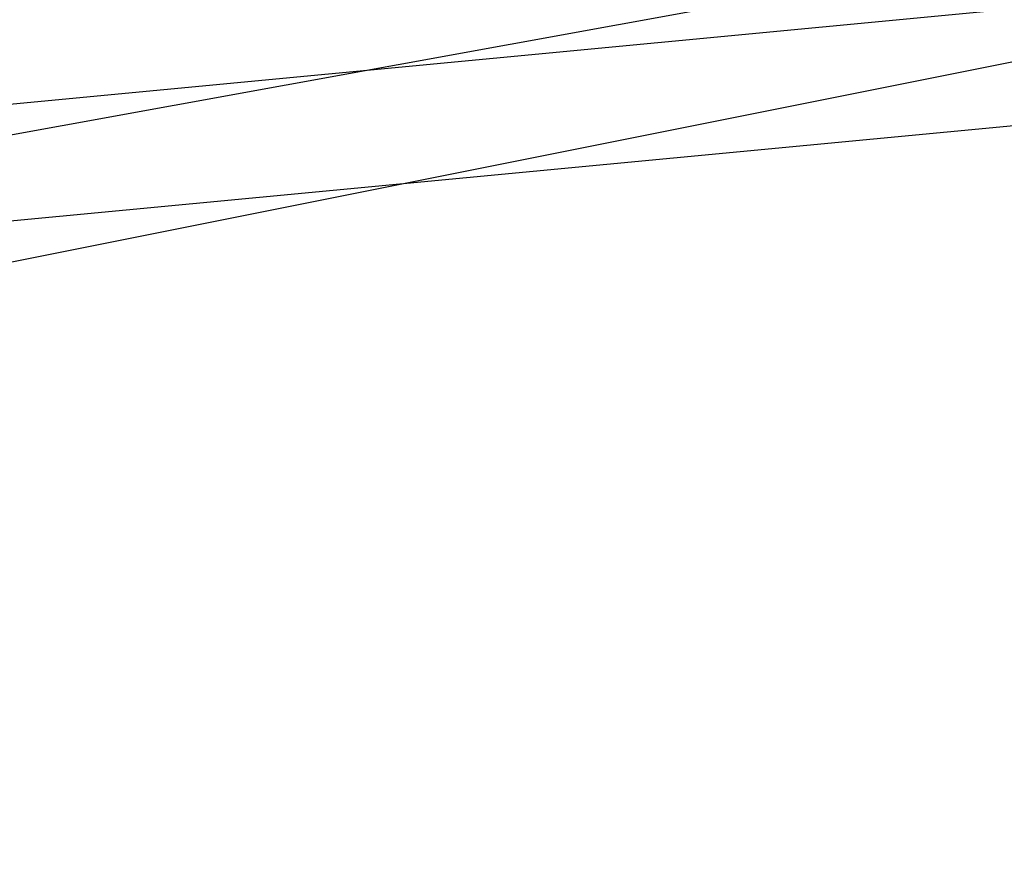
# Model space of a CAD drawing. Header units: feet. Extents: x -79 to 198, y -22 to 181.
# Tile 663 of 982: x 71.5646 to 71.6768, y 152.7895 to 152.8861. Entities that reach past the tile are written whole.
import ezdxf

# ---------------------------------------------------------------- set-up
doc = ezdxf.new("R2010")
doc.units = ezdxf.units.FT
doc.layers.add('A-LINEA', color=7, linetype='CONTINUOUS')

msp = doc.modelspace()

# ---------------------------------------------------------------- linework, layer by layer
at = {"layer": 'A-LINEA'}
for points in [[(71.5733, 152.2844), (71.8667, 152.3244), (71.7733, 152.9111), (71.48, 152.8578), (71.5733, 152.2844)], [(71.5733, 152.2844), (71.8667, 152.3244), (71.7733, 152.9111), (71.48, 152.8578), (71.5733, 152.2844)], [(71.5867, 152.2978), (71.8533, 152.3378), (71.76, 152.8978), (71.4933, 152.8444), (71.5867, 152.2978)], [(71.5867, 152.2978), (71.8533, 152.3378), (71.76, 152.8978), (71.4933, 152.8444), (71.5867, 152.2978)], [(71.8667, 152.3244), (71.5733, 152.2844), (71.5067, 152.8711), (71.7867, 152.8978), (71.8667, 152.3244)], [(71.8667, 152.3244), (71.5733, 152.2844), (71.5067, 152.8711), (71.7867, 152.8978), (71.8667, 152.3244)], [(71.8533, 152.3378), (71.5867, 152.2978), (71.5067, 152.8578), (71.7867, 152.8844), (71.8533, 152.3378)], [(71.8533, 152.3378), (71.5867, 152.2978), (71.5067, 152.8578), (71.7867, 152.8844), (71.8533, 152.3378)]]:
    msp.add_lwpolyline(points, dxfattribs=at)

doc.saveas('drawing.dxf')
